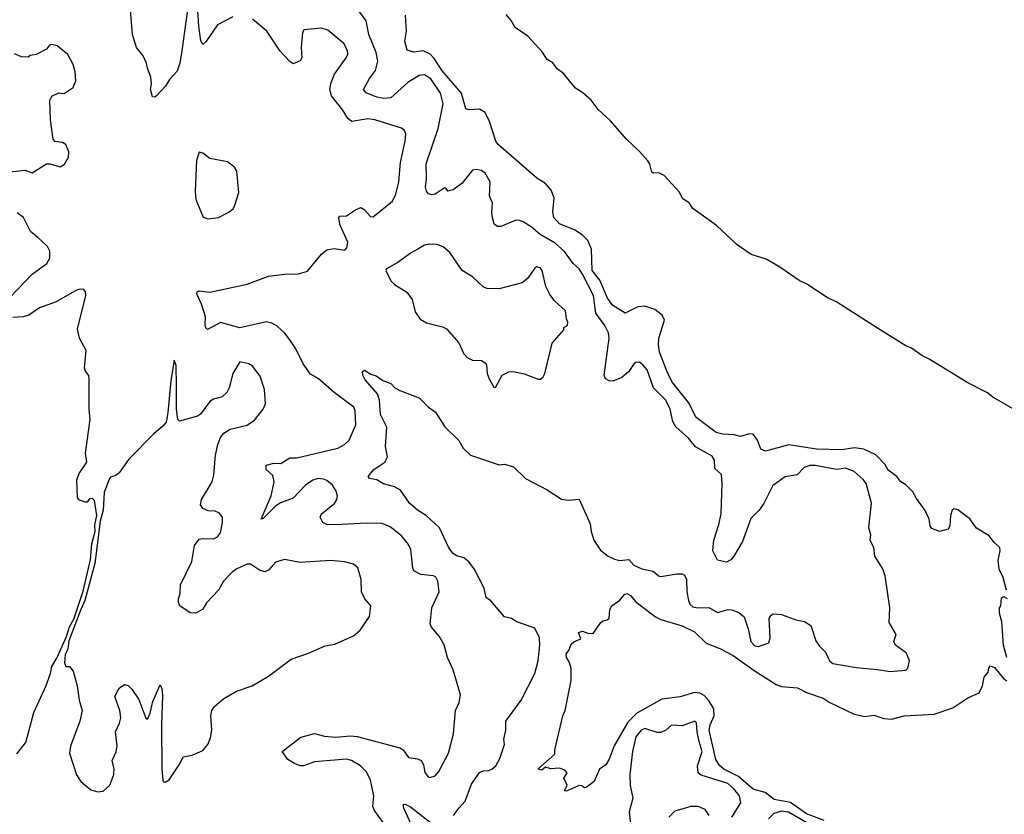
# Model space of a CAD drawing. Extents: x 1603745 to 1745082, y 385868 to 533966.
# Tile 634 of 646: x 1666584 to 1672130, y 514771 to 519249. Entities that reach past the tile are written whole.
import ezdxf

# ---------------------------------------------------------------- set-up
doc = ezdxf.new("R2010")
doc.units = 0

msp = doc.modelspace()

# ---------------------------------------------------------------- linework, layer by layer
at = {"layer": '0CON20XD'}
for points in [[(1667544.6, 519415.4), (1667497.3, 519072.8), (1667486.7, 519005), (1667470.5, 518959.5), (1667427.7, 518912.3), (1667405.8, 518875), (1667355, 518820), (1667345, 518812.5), (1667332.5, 518815), (1667321.2, 518855), (1667326.2, 518885), (1667323.3, 518925), (1667303.8, 518975), (1667298.8, 519005), (1667280, 519045), (1667242.3, 519092.3), (1667218.8, 519165), (1667202.7, 519375)], [(1667785, 519265.8), (1667699.2, 519220.8), (1667632.5, 519125), (1667615, 519110), (1667605, 519130), (1667593.3, 519213.3), (1667578.8, 519445)], [(1669057.7, 514805), (1669092.9, 514845), (1669129, 514941), (1669175, 515005.6), (1669195, 515016.7), (1669225, 515017.8), (1669244.5, 515025.5), (1669265.8, 515045), (1669289.2, 515085), (1669314.2, 515165), (1669310.8, 515195), (1669322.2, 515245), (1669323.1, 515295), (1669409.4, 515415), (1669485.6, 515564.4), (1669504.4, 515635.6), (1669513.4, 515726.6), (1669511.2, 515765), (1669485, 515820), (1669384.7, 515854.7), (1669355, 515874.4), (1669315, 515883.1), (1669235.7, 515975), (1669211.2, 515991.2), (1669200.9, 516045), (1669144.7, 516155), (1669114.5, 516194.5), (1669085, 516217.1), (1669045, 516228.5), (1669025, 516241.5), (1669002.2, 516272.2), (1668949.6, 516385), (1668875, 516453.8), (1668825.5, 516485), (1668780, 516525), (1668728.6, 516598.6), (1668696, 516616), (1668633.3, 516633.3), (1668595, 516656), (1668555, 516663.3), (1668547.5, 516675), (1668578.8, 516715), (1668640, 516755), (1668656.7, 516785), (1668644.5, 516844.5), (1668653, 516953), (1668616.2, 517025), (1668611.5, 517105), (1668600.2, 517140.2), (1668529.3, 517219.3), (1668516.5, 517245), (1668514.4, 517265.6), (1668526, 517274), (1668561.9, 517251.9), (1668592.5, 517242.5), (1668630, 517215), (1668675, 517198.5), (1668697.5, 517175), (1668725, 517158.9), (1668835, 517118.9), (1668886, 517065), (1668927.1, 517037.1), (1668978.8, 516955), (1669057, 516877), (1669081.2, 516835), (1669123.3, 516795), (1669285, 516740), (1669315, 516743.3), (1669365, 516730), (1669433.7, 516663.7), (1669555, 516600), (1669636.8, 516546.8), (1669675, 516540.8), (1669735, 516546.7), (1669797.6, 516407.6), (1669802.9, 516365), (1669818.6, 516315), (1669855, 516260), (1669899.2, 516225), (1669935, 516207.9), (1669965, 516200.7), (1670015, 516206.9), (1670043.8, 516175), (1670088.8, 516155), (1670151.5, 516141.5), (1670182, 516115), (1670195, 516111.1), (1670285.8, 516125.8), (1670315, 516125.8), (1670328.9, 516118.9), (1670340, 516095), (1670341.9, 516025), (1670350.6, 515975), (1670359.4, 515955), (1670375, 515940.5), (1670404, 515934), (1670465.5, 515935.5), (1670515, 515908.8), (1670575, 515924.2), (1670595, 515924), (1670635, 515908.8), (1670664, 515884), (1670687, 515817), (1670702.5, 515745), (1670725, 515720), (1670745, 515716.2), (1670803.3, 515736.7), (1670812, 515765), (1670806.2, 515875), (1670816, 515894), (1670828.8, 515901.2), (1670875, 515897.5), (1670955, 515867.1), (1671005, 515856.7), (1671040.8, 515835), (1671068.7, 515748.7), (1671088.7, 515718.7), (1671122.5, 515685), (1671145, 515636.7), (1671165, 515620), (1671295, 515598), (1671416.1, 515586.1), (1671485, 515576.2), (1671575, 515583.3), (1671587.5, 515595), (1671596.7, 515635), (1671578.8, 515678.8), (1671517.5, 515725), (1671507.1, 515745), (1671521.4, 515785), (1671481.7, 515851.7), (1671484.5, 515935), (1671458.9, 516115), (1671445, 516153.8), (1671400.5, 516225), (1671395.4, 516275), (1671373.8, 516313.8), (1671379.1, 516345), (1671366.4, 516385), (1671382.2, 516525), (1671351.5, 516635), (1671335, 516657.8), (1671285, 516702.5), (1671235, 516721.5), (1671184, 516714), (1671065, 516737.5), (1671035, 516737.1), (1671001.9, 516725), (1670963.4, 516683.4), (1670895, 516673.1), (1670826.8, 516623.2), (1670775, 516522), (1670748.8, 516485), (1670701.7, 516438.3), (1670655, 516307.5), (1670607.5, 516225), (1670590, 516205), (1670565, 516192.5), (1670515, 516203.8), (1670487.5, 516255), (1670493.8, 516315), (1670522.9, 516405), (1670534.4, 516465), (1670540.9, 516635), (1670536.3, 516686.3), (1670499.8, 516719.8), (1670497.5, 516767.5), (1670485, 516790), (1670391.3, 516841.3), (1670350.9, 516890.9), (1670280, 516955), (1670263.1, 516985), (1670248.8, 517055), (1670223.2, 517105), (1670154.3, 517174.3), (1670118.7, 517275), (1670095, 517304.5), (1670075, 517318.2), (1670055, 517317.8), (1670045, 517310.6), (1670015, 517265.8), (1669975, 517232.7), (1669925, 517212.5), (1669905, 517213.1), (1669884, 517225), (1669877.1, 517245), (1669904.7, 517455), (1669900.4, 517485), (1669879.7, 517525), (1669829.7, 517595), (1669815.6, 517695), (1669754.8, 517815), (1669735, 517844.1), (1669700.8, 517875), (1669653, 517943), (1669600, 517990), (1669515, 518039.3), (1669465, 518082.3), (1669420.1, 518110.1), (1669395, 518118.7), (1669375, 518117.3), (1669295, 518084.5), (1669275, 518082.9), (1669257.5, 518097.5), (1669247.5, 518132.5), (1669242.9, 518165), (1669247.3, 518217.3), (1669231.2, 518255), (1669234.4, 518335), (1669205.6, 518385), (1669185, 518399.4), (1669155, 518405.6), (1669135, 518401.4), (1669075, 518325.8), (1669025, 518290), (1668995, 518283.3), (1668985, 518300), (1668975, 518300), (1668925, 518266.7), (1668905, 518261.2), (1668887.7, 518267.7), (1668875, 518282.5), (1668870, 518305), (1668875.6, 518354.4), (1668874.1, 518435.9), (1668942.2, 518635), (1668970, 518775), (1668954.1, 518835), (1668900.4, 518915), (1668865, 518938.8), (1668835, 518935.5), (1668770, 518895), (1668675, 518809.5), (1668634.6, 518805.4), (1668595, 518813.3), (1668536.5, 518836.5), (1668520.8, 518855), (1668555, 518918.1), (1668587.5, 518962.5), (1668602.3, 519015), (1668592.9, 519065), (1668551.3, 519165), (1668535, 519242), (1668480.3, 519320.3)], [(1668319.5, 519189.5), (1668285, 519202.2), (1668185, 519192.5), (1668176.7, 519175), (1668169.2, 519095), (1668173.8, 519035), (1668165, 519017.5), (1668125, 519000), (1668105, 519013.3), (1668052.1, 519072.1), (1667976.9, 519185), (1667895, 519251.4)], [(1672142.5, 516035), (1672123.8, 516105), (1672101.9, 516151.9), (1672095.9, 516204.1), (1672106.7, 516255), (1672104.2, 516275), (1672072.7, 516302.7), (1672045, 516339.4), (1671973.9, 516383.9), (1671935, 516436.7), (1671867.4, 516487.4), (1671845, 516493.3), (1671836.7, 516485), (1671826.2, 516455), (1671823.3, 516395), (1671813, 516377), (1671765, 516363.8), (1671721.7, 516381.7), (1671712.5, 516395), (1671706.2, 516435), (1671685, 516483.3), (1671635, 516550), (1671615, 516588), (1671575, 516627.1), (1671547.5, 516645), (1671524, 516675), (1671475, 516710.8), (1671456.5, 516745), (1671406.7, 516796.7), (1671339.5, 516829.5), (1671285.4, 516835.4), (1671214.6, 516825.4), (1671071.8, 516828.2), (1670916.2, 516853.8), (1670785, 516817.5), (1670759.5, 516829.5), (1670739.7, 516879.7), (1670715, 516913.8), (1670695, 516916), (1670645, 516899.2), (1670608.8, 516908.8), (1670545, 516912.5), (1670506.8, 516923.2), (1670395, 517007.8), (1670351.4, 517091.4), (1670260.3, 517205), (1670235, 517254.4), (1670187.8, 517375), (1670182.5, 517415), (1670183.8, 517455), (1670216.2, 517555), (1670203, 517583), (1670162.5, 517615), (1670105, 517634), (1670065, 517630.8), (1669995, 517594.3), (1669925, 517637.5), (1669895, 517679.1), (1669851.5, 517781.5), (1669808.6, 517835), (1669804.1, 517955), (1669783.9, 518003.9), (1669754.8, 518034.8), (1669713, 518063), (1669625, 518099.2), (1669593.5, 518133.5), (1669587.2, 518165), (1669593.9, 518245), (1669577.6, 518287.6), (1669546.1, 518326.1), (1669496.5, 518356.5), (1669280, 518545), (1669266.5, 518565), (1669230.5, 518675), (1669206.4, 518726.4), (1669175, 518745.7), (1669115, 518741.4), (1669097.1, 518747.1), (1669072.7, 518835), (1668965, 518958.2), (1668919.7, 519029.7), (1668895, 519056.1), (1668855, 519072.8), (1668805, 519066.9), (1668767, 519077), (1668752.7, 519127.3), (1668762.5, 519185), (1668757.1, 519275)], [(1672189.5, 517049.5), (1672065, 517121.5), (1672035, 517145.4), (1671925, 517201.9), (1671706.8, 517336.8), (1671665, 517356.2), (1671607.2, 517397.2), (1671575, 517411), (1671415, 517509.8), (1671187.1, 517657.1), (1671132.9, 517682.9), (1671018.6, 517758.6), (1670975, 517779.6), (1670865, 517853.8), (1670788.7, 517898.7), (1670705, 517926.4), (1670625, 517980), (1670509.9, 518089.9), (1670375.3, 518185), (1670355, 518216.8), (1670318.6, 518238.6), (1670298.6, 518278.6), (1670215, 518371), (1670185, 518385.8), (1670155, 518384.8), (1670145, 518390), (1670133.9, 518435), (1670123.1, 518453.1), (1670076.2, 518506.2), (1670003.3, 518573.2), (1669910.3, 518680.3), (1669842.6, 518742.6), (1669802.3, 518795), (1669756.6, 518836.6), (1669715, 518864), (1669646.5, 518946.5), (1669611.5, 518971.5), (1669586.3, 519006.3), (1669554.9, 519024.9), (1669527.2, 519067.2), (1669445.9, 519155.9), (1669375.2, 519205), (1669353.2, 519245), (1669325, 519277.6)], [(1668632, 514725), (1668582.4, 514792.4), (1668572.5, 514815), (1668578.6, 514875), (1668560, 514965), (1668535, 515012.2), (1668503.5, 515045), (1668452.9, 515075), (1668425, 515082.1), (1668245, 515067.1), (1668183.6, 515043.6), (1668163.9, 515043.9), (1668132.5, 515057.5), (1668095, 515080), (1668062.5, 515125), (1668167.5, 515205), (1668245, 515226.2), (1668301.7, 515211.7), (1668365, 515205.4), (1668445, 515212.5), (1668485, 515208.5), (1668725, 515145.8), (1668744.3, 515134.3), (1668775, 515091.2), (1668824.1, 515084.1), (1668845, 515073.3), (1668858.8, 515048.8), (1668866.4, 515006.4), (1668885, 514982.5), (1668895, 514977.5), (1668925, 514987.5), (1668945, 515012.5), (1668998.6, 515115), (1669027.8, 515225), (1669038.8, 515355), (1669058.8, 515401.2), (1669066.2, 515445), (1669026.2, 515585), (1668993.8, 515655), (1668975.8, 515725.8), (1668946.2, 515775), (1668904, 515825), (1668895.7, 515845), (1668905.8, 515935), (1668946.9, 516025), (1668940, 516085), (1668927.9, 516107.9), (1668915.8, 516115.8), (1668843.2, 516123.2), (1668805, 516142.5), (1668797.9, 516157.9), (1668787.8, 516265), (1668768.9, 516298.9), (1668735, 516340), (1668670.2, 516390.2), (1668625, 516410.6), (1668535, 516412.5), (1668365, 516401.9), (1668315, 516404.4), (1668291.2, 516415), (1668276, 516445), (1668284.3, 516465), (1668356.9, 516523.1), (1668370, 516545), (1668373.5, 516565), (1668365.5, 516595), (1668346.9, 516625), (1668315, 516652.5), (1668295, 516660.4), (1668265, 516662.9), (1668235, 516653.8), (1668195, 516626.2), (1668125, 516552.9), (1668053.8, 516526.2), (1668025, 516507.7), (1667955, 516437.5), (1667944.1, 516434.1), (1668001.1, 516565), (1668017.5, 516645), (1668010, 516680), (1667972.9, 516715), (1667972.2, 516737.8), (1668015, 516750.6), (1668055, 516748.1), (1668105, 516780.6), (1668145, 516780), (1668376, 516835), (1668414.2, 516855), (1668440.6, 516879.4), (1668476.9, 516965), (1668474, 517045), (1668465.5, 517065.5), (1668355, 517147.7), (1668265, 517226.9), (1668221.5, 517251.5), (1668180.4, 517310.4), (1668139.5, 517395), (1668105, 517444.4), (1668075, 517483.8), (1668035, 517521.3), (1668005, 517539.1), (1667975, 517547.2), (1667825, 517512.7), (1667715, 517542.3), (1667643, 517503), (1667633, 517513), (1667629.3, 517529.3), (1667631.2, 517575), (1667609.2, 517645), (1667581.2, 517705), (1667583.3, 517715), (1667595, 517721.2), (1667655, 517713.8), (1667865, 517758.6), (1667985, 517804), (1668075, 517815.8), (1668155, 517817.1), (1668205, 517832), (1668285, 517927.5), (1668315, 517952.5), (1668355, 517960), (1668415, 517950), (1668427, 517963), (1668433.3, 517995), (1668386.7, 518095), (1668382.5, 518135), (1668388.3, 518141.7), (1668425, 518143.3), (1668475, 518177.5), (1668505, 518190), (1668525, 518180), (1668559.3, 518139.3), (1668575, 518138.8), (1668683.6, 518226.4), (1668702, 518265), (1668720.3, 518335), (1668728.4, 518445), (1668755.4, 518565), (1668758.9, 518605), (1668752, 518625), (1668735, 518638.6), (1668585, 518685.3), (1668545, 518690.3), (1668455, 518676.2), (1668432.2, 518692.2), (1668405, 518740), (1668340.6, 518820.6), (1668330.8, 518855), (1668338.6, 518895), (1668357.6, 518942.4), (1668424, 519035), (1668432, 519055), (1668430.8, 519075), (1668409.2, 519115), (1668319.5, 519189.5)], [(1666495, 518387.5), (1666615, 518401.2), (1666655, 518386.7), (1666735, 518437.5), (1666755, 518437.5), (1666815, 518420), (1666836.7, 518435), (1666860, 518475), (1666861.2, 518505), (1666843.3, 518545), (1666825, 518556.2), (1666783, 518563), (1666772.5, 518575), (1666758.8, 518685), (1666753.8, 518795), (1666765, 518817.5), (1666805, 518837.5), (1666835, 518832.5), (1666885, 518867.5), (1666900, 518905), (1666896.1, 518956.1), (1666885.8, 518995.8), (1666855, 519052.5), (1666795, 519101.2), (1666765, 519110), (1666752.5, 519105), (1666735, 519082.5), (1666677, 519053), (1666643, 519047), (1666631.7, 519038.3), (1666595, 519040), (1666555, 519056.7)], [(1667645, 518126.7), (1667705, 518133.8), (1667762.5, 518165), (1667785.9, 518184.1), (1667795.9, 518204.1), (1667818, 518275), (1667808, 518395), (1667795, 518418.8), (1667755, 518448.8), (1667656.1, 518466.1), (1667615, 518497.5), (1667595, 518502.5), (1667581.1, 518455), (1667572.4, 518282.4), (1667576, 518235), (1667617, 518137), (1667645, 518126.7)], [(1666530, 517685), (1666655, 517815.5), (1666736.7, 517875), (1666754.4, 517905), (1666754, 517945), (1666740.3, 517970.3), (1666685, 518024.2), (1666646, 518055), (1666606.7, 518135), (1666570.5, 518160.5)], [(1669265, 517176.7), (1669301.2, 517245), (1669340, 517265), (1669365.9, 517265.9), (1669425, 517253.3), (1669505, 517222.5), (1669517, 517223), (1669533, 517237), (1669542.5, 517255), (1669584.1, 517425.9), (1669648.3, 517501.7), (1669650, 517515), (1669670, 517525), (1669672.5, 517545), (1669663.6, 517563.6), (1669657.7, 517607.7), (1669596.2, 517665), (1669570.3, 517700.3), (1669547.1, 517745), (1669528, 517835), (1669515, 517850), (1669495, 517856), (1669485, 517848.8), (1669445, 517790), (1669414.6, 517765.4), (1669285, 517733.1), (1669215, 517733.8), (1669195, 517744.5), (1669135, 517799.7), (1669076.9, 517835), (1669007.1, 517937.1), (1668969.4, 517969.4), (1668935, 517983.1), (1668894.3, 517984.3), (1668865, 517978.1), (1668826.1, 517956.1), (1668785, 517933.6), (1668715, 517880.6), (1668650, 517845), (1668647.5, 517835), (1668675, 517777.5), (1668695, 517756.7), (1668765, 517713.3), (1668795, 517672.5), (1668812.3, 517602.3), (1668840.6, 517560.6), (1668875, 517540), (1668965, 517518.6), (1668987.5, 517507.5), (1669057.2, 517427.2), (1669086.4, 517366.4), (1669104.5, 517344.5), (1669135, 517330.8), (1669185, 517327.5), (1669205.7, 517315.7), (1669214.1, 517304.1), (1669217.5, 517255), (1669228, 517225), (1669255, 517177.5), (1669265, 517176.7)], [(1666569.1, 515110.9), (1666618.5, 515175), (1666664, 515345), (1666732.7, 515497.3), (1666757.8, 515565), (1666764.5, 515604.5), (1666794.7, 515655), (1666847.4, 515772.6), (1666865, 515827.5), (1666888.8, 515871.2), (1666942.2, 516027.8), (1666983.6, 516206.4), (1666989.8, 516295), (1667008.9, 516365), (1667008.1, 516401.9), (1667018.2, 516455), (1667005, 516540), (1666995, 516550), (1666975, 516547.5), (1666965, 516530), (1666955, 516530), (1666921.7, 516541.7), (1666910, 516555), (1666906.7, 516655), (1666919.3, 516690.7), (1666962.5, 516755), (1666954.3, 516805.7), (1666982, 516995), (1666976.2, 517055), (1666976.2, 517225), (1666973.3, 517243.3), (1666955, 517267.5), (1666950, 517285), (1666958, 517385), (1666922, 517455), (1666909.2, 517505), (1666956, 517695), (1666955.8, 517715.8), (1666945, 517728.8), (1666925, 517730.8), (1666905, 517724.3), (1666790.6, 517659.4), (1666695, 517624.5), (1666635, 517584.3), (1666604.1, 517574.1), (1666545, 517570.8)], [(1667025, 514897.5), (1667055, 514901.1), (1667091.5, 514935), (1667114.5, 514995), (1667116.5, 515025), (1667105.5, 515075), (1667127.6, 515122.4), (1667133.6, 515155), (1667124.4, 515235), (1667146.9, 515285), (1667153.1, 515315), (1667147.5, 515355), (1667120, 515435), (1667145, 515482.5), (1667175, 515502.5), (1667195, 515497.5), (1667216.1, 515476.1), (1667255, 515417.5), (1667295, 515312.5), (1667305, 515307.5), (1667319.7, 515340.3), (1667335, 515407.5), (1667375, 515500), (1667385, 515480), (1667388.8, 515441.2), (1667382.5, 515275), (1667384.8, 515025), (1667390.8, 514965), (1667395, 514954), (1667402.9, 514952.9), (1667425.4, 514964.6), (1667487.1, 515055), (1667505.9, 515094.1), (1667555, 515103.8), (1667615, 515130), (1667643.3, 515165), (1667658.3, 515201.7), (1667665.7, 515245), (1667661.5, 515325), (1667666.4, 515355), (1667680.7, 515379.3), (1667735, 515423.3), (1667806.2, 515465), (1667893.3, 515495), (1667985, 515548.8), (1668112.5, 515645), (1668211.7, 515678.3), (1668305, 515721.2), (1668359.5, 515730.5), (1668465, 515776.7), (1668501.7, 515808.3), (1668553.8, 515885), (1668561.2, 515945), (1668528.8, 515985), (1668508.6, 516025), (1668507.8, 516095), (1668489.1, 516159.1), (1668465, 516181.4), (1668414.5, 516194.5), (1668335, 516200.9), (1668165, 516190), (1668075, 516207.1), (1668025, 516192.5), (1667985, 516147.5), (1667965, 516137.5), (1667935, 516147.1), (1667885, 516180), (1667865, 516180), (1667808, 516155), (1667780.8, 516135), (1667732.5, 516085), (1667704, 516035), (1667637, 515963), (1667615, 515927.5), (1667576.4, 515903.6), (1667545, 515906.7), (1667486.7, 515945), (1667478, 515965), (1667478, 515985), (1667488.8, 516015), (1667490.8, 516065), (1667554.4, 516195), (1667568, 516285), (1667595, 516321.2), (1667615, 516326), (1667675, 516322.9), (1667698.8, 516335), (1667715, 516357.5), (1667726, 516415), (1667726.2, 516445), (1667708.8, 516468.8), (1667685, 516478.8), (1667645, 516482), (1667616.7, 516495), (1667602, 516515), (1667608, 516545), (1667668.5, 516645), (1667677.8, 516685), (1667686.9, 516795), (1667700, 516855), (1667716, 516895), (1667735, 516918.8), (1667769.3, 516940.7), (1667865, 516964), (1667907, 516993), (1667955, 517053.3), (1667968, 517085), (1667962.5, 517165), (1667939.3, 517239.3), (1667895, 517296.7), (1667875, 517310), (1667825, 517320), (1667784, 517255), (1667764, 517175), (1667751.2, 517148.8), (1667725, 517123.3), (1667675, 517110), (1667655, 517098), (1667603.3, 517026.7), (1667585.5, 517014.5), (1667485, 516987.1), (1667475, 516996.7), (1667468, 517055), (1667466.7, 517186.7), (1667465, 517300), (1667455, 517330), (1667435, 517213.3), (1667419, 517035), (1667409, 516981), (1667395, 516961.5), (1667339.2, 516915), (1667198.3, 516771.7), (1667145, 516695.8), (1667125, 516680), (1667095, 516671.2), (1667085, 516651.2), (1667059.6, 516585), (1667053.7, 516485), (1667037.2, 516422.8), (1667006.8, 516185), (1666951, 515975), (1666929.2, 515925), (1666861.9, 515748.1), (1666855.9, 515704.1), (1666840.4, 515669.6), (1666835.8, 515625), (1666843.8, 515603.8), (1666865, 515603.3), (1666885, 515577.5), (1666908.6, 515495), (1666919.4, 515415), (1666936.7, 515355), (1666923.5, 515295), (1666869.6, 515155), (1666865.4, 515115), (1666905, 514993.8), (1666928.9, 514955), (1666985, 514909.5), (1667025, 514897.5)], [(1671115, 514736.7), (1671015, 514774), (1670925, 514836.9), (1670834.6, 514854.6), (1670783.6, 514893.6), (1670715, 514912.9), (1670675, 514948.2), (1670633.2, 514983.2), (1670550.4, 515025), (1670528.2, 515045), (1670505, 515080), (1670467.5, 515245), (1670473.6, 515275), (1670495.5, 515325), (1670493.6, 515365), (1670468.1, 515408.1), (1670439.8, 515439.8), (1670415, 515453.6), (1670385, 515456.5), (1670305, 515432.3), (1670200.6, 515419.4), (1670059.6, 515340.4), (1670010, 515290), (1669932.7, 515157.3), (1669905, 515081.2), (1669885, 515050), (1669850, 515025), (1669820, 514955), (1669775, 514922), (1669765, 514920), (1669751.2, 514931.2), (1669735, 514934), (1669665, 514901.2), (1669653.3, 514903.3), (1669667.5, 514935), (1669650, 514975), (1669667.5, 515005), (1669655, 515020), (1669625, 515030), (1669575, 515027.5), (1669545, 515037.5), (1669525, 515020), (1669502.5, 515025), (1669599.3, 515110.7), (1669598.8, 515135), (1669643.8, 515325), (1669656, 515355), (1669691.2, 515525), (1669690, 515595), (1669680, 515630), (1669664.2, 515655), (1669662, 515675), (1669677.5, 515695), (1669690.7, 515729.3), (1669705, 515742.5), (1669745, 515760), (1669732.5, 515795), (1669755, 515803.3), (1669785, 515791.2), (1669815, 515790), (1669857.3, 515852.7), (1669868.3, 515861.7), (1669893.9, 515866.1), (1669904.1, 515875.9), (1669908.8, 515925), (1669920, 515945), (1669965, 515977.5), (1669990, 516010), (1670004.3, 516015.7), (1670025, 516004), (1670055, 515968.8), (1670165, 515883.8), (1670195, 515869.2), (1670315, 515833.8), (1670385, 515800), (1670450, 515735), (1670527.5, 515705), (1670603.3, 515665), (1670720.8, 515580.8), (1670845, 515501.8), (1670875, 515491.6), (1670965, 515484.5), (1671015, 515456.8), (1671110, 515425), (1671143.1, 515403.1), (1671285, 515336.2), (1671345, 515322.5), (1671395, 515328.9), (1671450.9, 515310.9), (1671495, 515307.8), (1671566.4, 515326.4), (1671735, 515335.8), (1671840.9, 515370.9), (1671925, 515428.2), (1671988.6, 515455), (1672007.1, 515495), (1672016.1, 515543.9), (1672038.3, 515571.7), (1672043, 515597), (1672053, 515607), (1672075, 515597.5), (1672127.5, 515535), (1672145, 515522.5)], [(1672144.2, 515655), (1672126.2, 515725), (1672116.1, 515856.1), (1672103.3, 515905), (1672102.5, 515935), (1672110, 515945), (1672115, 515990), (1672125, 515997.5), (1672146.7, 515986.7)], [(1670595.8, 514755), (1670645.2, 514835), (1670637.6, 514875), (1670606.8, 514915), (1670572.2, 514945), (1670422.1, 514992.1), (1670406.4, 515005), (1670402.7, 515045), (1670428.8, 515125), (1670410.9, 515180.9), (1670399.3, 515235), (1670397, 515287), (1670386.2, 515296.2), (1670315, 515269.2), (1670255, 515273.8), (1670224.3, 515245.7), (1670195, 515232.5), (1670175, 515232.5), (1670105, 515254.4), (1670084.7, 515245.3), (1670055, 515206.7), (1670035.4, 515125), (1670021.3, 514995), (1670022.7, 514932.7), (1670038.5, 514861.5), (1670017.3, 514785), (1670023.9, 514715)], [(1668789.8, 514715), (1668747.9, 514805), (1668745, 514826.2), (1668755, 514828.6), (1668785, 514812.1), (1668915, 514712.5)], [(1669027.3, 514765), (1669057.7, 514805)], [(1670466.9, 514765), (1670445, 514798.6), (1670405, 514815.6), (1670365, 514815.5), (1670275, 514788.5), (1670240.6, 514755)], [(1671115, 514665.8), (1670915, 514783.4), (1670875, 514789.1), (1670831.6, 514775), (1670801.9, 514745)]]:
    msp.add_lwpolyline(points, dxfattribs=at)

doc.saveas('drawing.dxf')
